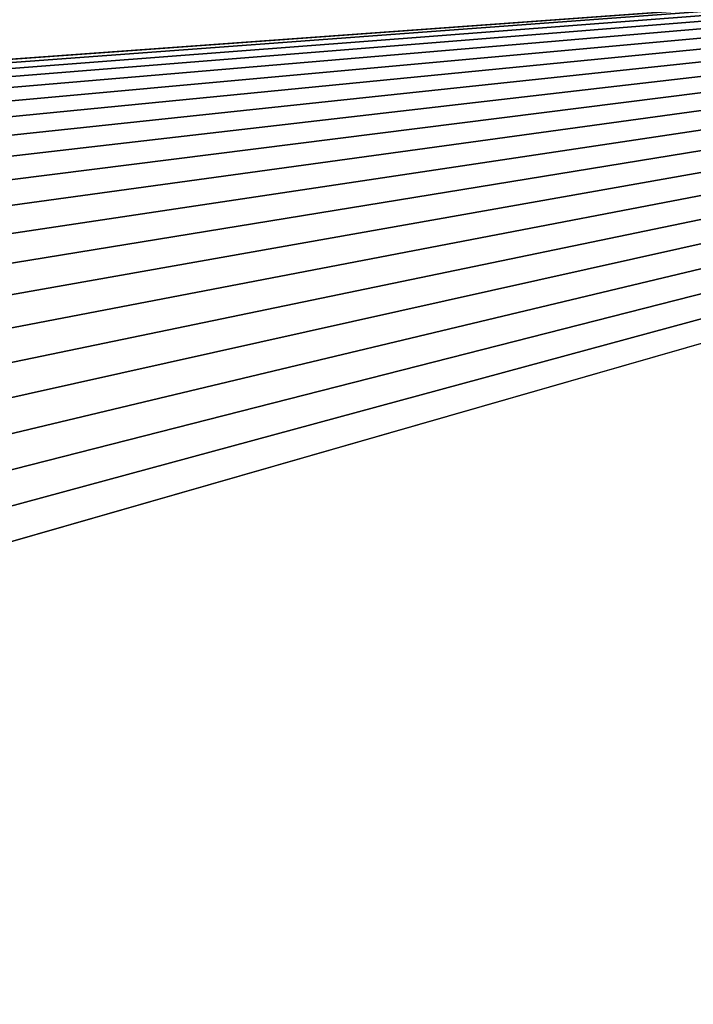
# Model space of a CAD drawing. Extents: x -226 to 226, y -900 to 900.
# Tile 707 of 729: x 170.08 to 173.52, y 874.35 to 879.37. Entities that reach past the tile are written whole.
import ezdxf

# ---------------------------------------------------------------- set-up
doc = ezdxf.new("R2010")
doc.units = 0
doc.header["$LTSCALE"] = 65.185185
doc.layers.add('117', color=7, linetype='CONTINUOUS')
doc.layers.add('183', color=7, linetype='CONTINUOUS')

msp = doc.modelspace()

# ---------------------------------------------------------------- linework, layer by layer
at = {"layer": '117', "color": 7, "linetype": 'CONTINUOUS'}
for points in [[(76, 880), (181.5, 880), (167.7, 879), (76, 880)], [(167.7, 879), (181.5, 880), (167.8805, 878.9929), (167.7, 879)], [(167.8805, 878.9929), (181.5, 880), (168.0598, 878.9717), (167.8805, 878.9929)], [(168.0598, 878.9717), (181.5, 880), (168.2369, 878.9365), (168.0598, 878.9717)], [(168.2369, 878.9365), (181.5, 880), (168.4107, 878.8874), (168.2369, 878.9365)], [(168.4107, 878.8874), (181.5, 880), (168.5802, 878.8249), (168.4107, 878.8874)], [(168.5802, 878.8249), (181.5, 880), (168.7442, 878.7493), (168.5802, 878.8249)], [(168.7442, 878.7493), (181.5, 880), (168.9017, 878.6611), (168.7442, 878.7493)], [(168.9017, 878.6611), (181.5, 880), (169.0519, 878.5607), (168.9017, 878.6611)], [(169.0519, 878.5607), (181.5, 880), (169.1937, 878.4489), (169.0519, 878.5607)], [(169.1937, 878.4489), (181.5, 880), (169.3263, 878.3263), (169.1937, 878.4489)], [(169.3263, 878.3263), (181.5, 880), (169.4489, 878.1937), (169.3263, 878.3263)], [(169.4489, 878.1937), (181.5, 880), (169.5607, 878.0519), (169.4489, 878.1937)], [(169.5607, 878.0519), (181.5, 880), (169.6611, 877.9017), (169.5607, 878.0519)], [(169.6611, 877.9017), (181.5, 880), (169.7493, 877.7442), (169.6611, 877.9017)], [(169.7493, 877.7442), (181.5, 880), (169.8249, 877.5802), (169.7493, 877.7442)], [(169.8249, 877.5802), (181.5, 880), (169.8874, 877.4107), (169.8249, 877.5802)], [(169.8874, 877.4107), (181.5, 880), (169.9365, 877.2369), (169.8874, 877.4107)], [(169.9365, 877.2369), (181.5, 880), (169.9717, 877.0598), (169.9365, 877.2369)], [(169.9717, 877.0598), (181.5, 880), (169.9929, 876.8805), (169.9717, 877.0598)], [(181.5, 880), (170, 876.7), (169.9929, 876.8805), (181.5, 880)], [(181.5, 880), (181.5, -880), (170, 876.7), (181.5, 880)], [(170, 876.7), (181.5, -880), (170, -876.7), (170, 876.7)]]:
    msp.add_3dface(points, dxfattribs=at)
at = {"layer": '183', "color": 7, "linetype": 'CONTINUOUS'}
for points in [[(174.25, 900, 1.9), (168.25, 900, 1.9), (168.25, 0, 1.9), (174.25, 900, 1.9)], [(174.25, 900, 1.9), (168.25, 0, 1.9), (174.25, 0, 1.9), (174.25, 900, 1.9)]]:
    msp.add_3dface(points, dxfattribs=at)

doc.saveas('drawing.dxf')
